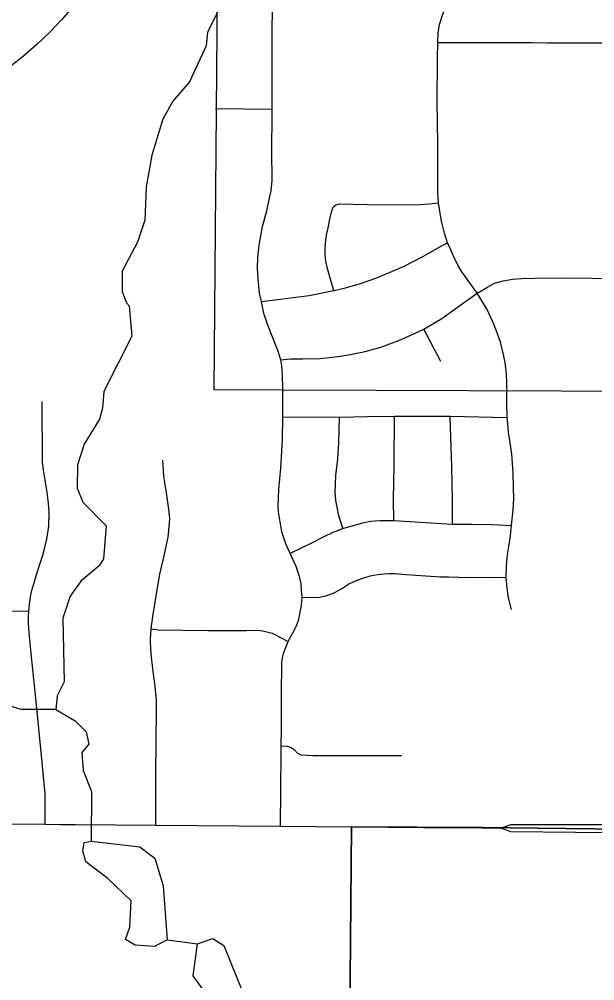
# Model space of a CAD drawing. Extents: x -1403959 to 81668, y -1400582 to 11018.
# Drawn here: x 6440.3 to 6503.8, y 8702 to 8808.1 of the extents above; entities that cross this region are included whole.
import ezdxf

# ---------------------------------------------------------------- set-up
doc = ezdxf.new("R2010")
doc.units = 0
for name, color, linetype in [('tdCiRRCL', 7, 'Continuous'), ('tdCiSectNmbr', 7, 'Continuous'), ('tdCiSectTwpRng', 7, 'Continuous'), ('tdCoSurfAsphalt', 7, 'Continuous'), ('tdCoSurfBitum', 7, 'Continuous')]:
    doc.layers.add(name, color=color, linetype=linetype)

msp = doc.modelspace()

# ---------------------------------------------------------------- linework, layer by layer
at = {"layer": 'tdCiRRCL'}
for points in [[(6436.33, 8671.1), (6468.9, 8680.59), (6476.63, 8681.22), (6476.98, 8718.98), (6491.4, 8718.88), (6509.98, 8718.68), (6510.13, 8734.85), (6510.09, 8742.36), (6510.2, 8753.24), (6510.27, 8760.52), (6510.33, 8767), (6469.48, 8767.13), (6461.81, 8767.16), (6462.21, 8815.61)], [(6607.43, 8698.59), (6607.38, 8702.06), (6607.36, 8704.7), (6607.36, 8705.43), (6558.69, 8706.25), (6558.78, 8718.27), (6558.15, 8718.27), (6556.99, 8718.28), (6550.06, 8718.36), (6535.85, 8718.49), (6524.15, 8718.62), (6523.19, 8718.63), (6509.98, 8718.68), (6510.13, 8734.85), (6510.09, 8742.36), (6510.2, 8753.24), (6510.27, 8760.52), (6510.33, 8767), (6469.48, 8767.13), (6461.81, 8767.16), (6462.21, 8815.61)], [(6646.91, 8682.03), (6607.31, 8679.97), (6607.4, 8687.83), (6607.38, 8691.7), (6607.41, 8694.73), (6607.44, 8697.58), (6607.43, 8698.59), (6607.38, 8702.06), (6607.36, 8704.7), (6607.36, 8705.43), (6558.69, 8706.25), (6558.78, 8718.27), (6558.15, 8718.27), (6556.99, 8718.28), (6550.06, 8718.36), (6535.85, 8718.49), (6524.15, 8718.62), (6523.19, 8718.63), (6509.98, 8718.68), (6491.4, 8718.88), (6476.98, 8718.98), (6476.63, 8681.22), (6468.9, 8680.59), (6436.33, 8671.1)]]:
    msp.add_lwpolyline(points, dxfattribs=at)
at = {"layer": 'tdCiSectNmbr'}
for points in [[(6419.99, 8719.42), (6427.04, 8719.37), (6434.9, 8719.29), (6443.17, 8719.25), (6444.86, 8719.24)], [(6444.86, 8719.24), (6446.47, 8719.22)], [(6446.47, 8719.22), (6455.37, 8719.15), (6469.12, 8719.04), (6476.98, 8718.97)], [(6476.98, 8718.97), (6484.95, 8718.89), (6491.4, 8718.84)], [(6491.4, 8718.84), (6493.52, 8718.82)], [(6509.99, 8719.14), (6506.29, 8719.18), (6494.51, 8719.2), (6493.52, 8718.82)], [(6493.52, 8718.82), (6493.52, 8718.82)], [(6493.52, 8718.82), (6494.52, 8718.46), (6501.7, 8718.39), (6509.98, 8718.33)]]:
    msp.add_lwpolyline(points, dxfattribs=at)
at = {"layer": 'tdCiSectTwpRng'}
for points in [[(6486.58, 8787.8), (6486.49, 8788.98), (6486.48, 8790.82), (6486.48, 8794.17), (6486.45, 8796.9), (6486.44, 8798.83), (6486.47, 8803.72), (6486.51, 8805.48), (6486.54, 8806.54), (6486.67, 8807.5), (6487.04, 8808.63), (6487.49, 8809.67), (6487.78, 8810.27), (6488.14, 8811.1), (6488.4, 8811.94), (6488.57, 8812.78), (6488.65, 8813.85), (6488.65, 8815.5)], [(6468.2, 8790.89), (6468.19, 8792.96), (6468.2, 8798.14), (6468.2, 8805.88), (6468.2, 8807.6), (6468.28, 8809.3), (6468.33, 8809.99)], [(6486.51, 8805.48), (6492.15, 8805.49), (6496.92, 8805.49), (6498.6, 8805.46), (6503.21, 8805.46), (6504.43, 8805.45), (6510.54, 8805.46)], [(6461.96, 8798.22), (6468.18, 8798.14)], [(6469.39, 8767.13), (6469.39, 8767.24), (6469.36, 8768.8), (6469.28, 8769.84), (6469.18, 8770.49), (6468.85, 8771.51), (6468.2, 8773.11), (6467.74, 8774.33), (6467.31, 8775.61), (6467.03, 8776.93), (6466.82, 8777.86), (6466.66, 8779.41), (6466.6, 8780.57), (6466.63, 8781.77), (6466.78, 8783.14), (6467.16, 8785.2), (6467.63, 8786.94), (6467.9, 8788.16), (6468.09, 8789.14), (6468.2, 8790.27), (6468.2, 8790.89)], [(6475.02, 8778.15), (6474.65, 8779.4), (6474.37, 8780.4), (6474.15, 8781.38), (6474.07, 8782.11), (6474.07, 8782.64), (6474.09, 8783.33), (6474.21, 8784.23), (6474.42, 8785.18), (6474.59, 8786.03), (6474.76, 8786.83), (6474.95, 8787.34), (6475.26, 8787.6), (6475.66, 8787.7), (6478.67, 8787.62), (6483.98, 8787.58), (6485.54, 8787.69), (6486.58, 8787.8)], [(6494.1, 8767.05), (6494.1, 8767.9), (6494.07, 8768.97), (6493.92, 8770.14), (6493.74, 8771.07), (6493.42, 8772.43), (6492.94, 8773.77), (6492.54, 8774.77), (6491.95, 8776.03), (6490.84, 8777.85), (6489.72, 8779.37), (6489.07, 8780.29), (6488.7, 8780.95), (6488.27, 8781.84), (6487.93, 8782.63), (6487.58, 8783.39), (6487.24, 8784.46), (6486.93, 8785.64), (6486.75, 8786.62), (6486.58, 8787.8)], [(6467.03, 8776.93), (6472.31, 8777.59), (6475.02, 8778.15), (6476.32, 8778.42), (6477.96, 8778.9), (6479.67, 8779.5), (6481.23, 8780.15), (6482.77, 8780.82), (6484.9, 8781.92), (6486.89, 8783.08), (6487.57, 8783.38)], [(6469.18, 8770.49), (6470.24, 8770.58), (6471.61, 8770.58), (6473.54, 8770.63), (6475.41, 8770.84), (6476.64, 8771.04), (6478.47, 8771.39), (6480.19, 8771.9), (6482.2, 8772.63), (6483.91, 8773.38), (6484.94, 8773.87), (6486.94, 8775.05), (6488.67, 8776.3), (6490.84, 8777.85), (6491.98, 8778.52), (6492.76, 8778.93), (6493.7, 8779.21), (6494.75, 8779.4), (6495.73, 8779.46), (6497.19, 8779.51), (6500.81, 8779.52), (6506.15, 8779.46), (6510.41, 8779.41)], [(6486.84, 8770.31), (6484.94, 8773.87)], [(6469.12, 8719.04), (6469.22, 8727.1), (6469.23, 8730.58), (6469.25, 8733.66), (6469.27, 8736.9), (6469.31, 8737.4), (6469.46, 8738.1), (6469.75, 8738.87), (6469.98, 8739.41), (6470.45, 8740.29), (6470.89, 8741.15), (6471.12, 8741.72), (6471.28, 8742.43), (6471.45, 8743.41), (6471.51, 8744.29), (6471.46, 8745.04), (6471.42, 8745.76), (6471.24, 8746.59), (6470.86, 8747.69), (6470.19, 8749.13), (6469.74, 8750.2), (6469.3, 8751.51), (6469.12, 8752.38), (6468.91, 8753.72), (6468.87, 8754.35), (6468.96, 8756.19), (6469.17, 8758.54), (6469.35, 8761.68), (6469.38, 8764.19), (6469.39, 8767.13)], [(6494.15, 8748.58), (6494.19, 8749), (6494.47, 8750.77), (6494.63, 8752.2), (6494.81, 8753.99), (6494.89, 8755.17), (6494.85, 8756.44), (6494.81, 8758.03), (6494.67, 8760.08), (6494.44, 8761.6), (6494.31, 8762.51), (6494.23, 8763.42), (6494.13, 8764.12), (6494.1, 8765.76), (6494.1, 8767.05)], [(6443.61, 8753.77), (6443.54, 8754.63), (6443.39, 8755.9), (6443.18, 8757.23), (6442.97, 8758.31), (6442.89, 8759.24), (6442.85, 8765.9)], [(6469.38, 8764.19), (6475.66, 8764.16), (6478.73, 8764.22)], [(6476.01, 8751.9), (6475.59, 8753.29), (6475.38, 8754.22), (6475.25, 8754.98), (6475.17, 8755.89), (6475.19, 8756.72), (6475.23, 8757.76), (6475.36, 8758.6), (6475.46, 8759.55), (6475.59, 8761.36), (6475.66, 8764.14)], [(6475.66, 8764.14), (6475.66, 8764.16)], [(6478.73, 8764.22), (6481.71, 8764.27), (6487.86, 8764.26), (6494.13, 8764.12)], [(6481.64, 8752.76), (6481.6, 8755.04), (6481.67, 8758.89), (6481.71, 8764.19)], [(6481.71, 8764.19), (6481.71, 8764.27)], [(6487.87, 8764.11), (6487.86, 8764.26)], [(6488.11, 8752.37), (6488.1, 8755), (6488.04, 8758.71), (6487.87, 8764.11)], [(6456.86, 8752.09), (6456.91, 8752.93), (6456.82, 8754.01), (6456.53, 8756.09), (6456.26, 8757.62), (6456.17, 8759.41)], [(6443.17, 8719.25), (6443.17, 8722.68), (6443.1, 8723.35), (6442.96, 8724.93), (6442.75, 8726.82), (6442.27, 8731.69), (6441.59, 8738.47), (6441.39, 8740.37), (6441.32, 8741.39), (6441.34, 8742.16), (6441.35, 8742.76), (6441.44, 8743.52), (6441.59, 8744.55), (6441.78, 8745.32), (6441.95, 8745.9), (6442.13, 8746.55), (6442.58, 8747.96), (6442.91, 8748.93), (6443.11, 8749.64), (6443.37, 8750.7), (6443.56, 8752.15), (6443.62, 8753.7)], [(6443.62, 8753.7), (6443.61, 8753.77)], [(6478.9, 8752.65), (6479.05, 8752.68), (6480.09, 8752.76), (6480.99, 8752.76), (6481.64, 8752.76), (6483.99, 8752.61), (6488.11, 8752.37), (6490.24, 8752.35), (6492.4, 8752.32), (6493.28, 8752.3), (6494.63, 8752.2)], [(6454.79, 8739.41), (6454.78, 8739.68), (6454.86, 8740.8), (6455.05, 8742.17), (6455.61, 8745.54), (6455.83, 8746.83), (6456.29, 8748.86), (6456.75, 8750.91), (6456.86, 8752.09)], [(6470.24, 8749.15), (6472.68, 8750.35), (6473.95, 8750.98), (6474.95, 8751.46), (6476.02, 8751.88), (6476.89, 8752.14), (6478.22, 8752.5), (6478.9, 8752.65)], [(6494.62, 8742.96), (6494.31, 8744.22), (6494.13, 8745.3), (6494.02, 8746.49), (6494.07, 8747.8), (6494.15, 8748.58)], [(6471.54, 8744.29), (6472.21, 8744.28), (6473.4, 8744.32), (6474.13, 8744.44), (6475.06, 8744.79), (6475.9, 8745.26), (6476.68, 8745.76), (6477.05, 8745.94), (6477.6, 8746.17), (6478.35, 8746.44), (6479.03, 8746.64), (6479.84, 8746.8), (6480.59, 8746.88), (6481.17, 8746.9), (6481.78, 8746.9), (6482.99, 8746.8), (6486.8, 8746.55), (6487.72, 8746.53), (6489.9, 8746.48), (6492.34, 8746.51), (6493.98, 8746.49)], [(6471.51, 8744.29), (6471.54, 8744.29)], [(6437.76, 8742.79), (6441.35, 8742.76)], [(6454.87, 8740.8), (6455.64, 8740.71), (6461.11, 8740.64), (6465.39, 8740.64), (6466.66, 8740.66), (6467.34, 8740.56), (6468.21, 8740.32), (6469.98, 8739.41)], [(6455.37, 8719.15), (6455.39, 8724.83), (6455.47, 8731.88), (6455.44, 8732.9), (6455.32, 8734.48), (6455.08, 8736.1), (6454.96, 8737.06), (6454.86, 8738.06), (6454.79, 8739.41)], [(6469.22, 8727.9), (6469.89, 8727.88), (6470.33, 8727.72), (6470.64, 8727.49), (6470.97, 8727.12), (6471.38, 8726.9), (6472.71, 8726.84), (6482.47, 8726.85)]]:
    msp.add_lwpolyline(points, dxfattribs=at)
at = {"layer": 'tdCoSurfAsphalt'}
msp.add_circle((6415.13, 8835.12), 40.33, dxfattribs=at)
at = {"layer": 'tdCoSurfBitum'}
for points in [[(6462.63, 8809.7), (6461.09, 8806.65), (6460.93, 8805.12), (6459.09, 8801.16), (6457.25, 8799.03), (6456.17, 8797.05), (6454.94, 8793.08), (6454.31, 8789.58), (6454.15, 8785.91), (6453.37, 8783.47), (6451.68, 8780.27), (6451.67, 8777.98), (6452.13, 8776.76), (6452.43, 8776.45), (6452.73, 8773.09), (6449.65, 8767), (6449.49, 8765.17), (6449.18, 8763.95), (6447.49, 8761.2), (6446.72, 8758.92), (6446.71, 8756.32), (6447.32, 8754.79), (6449.9, 8752.19), (6449.59, 8748.52), (6449.12, 8747.76), (6447.13, 8746.09), (6445.91, 8744.42), (6445.13, 8741.98), (6445.26, 8734.95), (6444.49, 8733.43), (6444.34, 8731.9), (6446.47, 8730.67), (6447.69, 8729.45), (6447.99, 8728.07), (6447.22, 8727.16), (6447.37, 8725.17), (6448.27, 8722.88), (6448.25, 8717.38), (6453.6, 8716.75), (6455.27, 8715.52), (6456.18, 8712.47), (6456.62, 8706.51), (6459.97, 8706.04)], [(6444.34, 8731.9), (6440.52, 8731.92), (6435.48, 8733.46)], [(6452.66, 8710.8), (6450.07, 8713.25), (6447.64, 8715.1), (6447.33, 8716.32), (6447.49, 8717.23), (6448.25, 8717.38)], [(6456.62, 8706.51), (6455.24, 8705.75), (6453.1, 8705.91), (6452.03, 8706.53), (6452.5, 8707.9), (6452.66, 8710.8)], [(6461.48, 8699.78), (6459.5, 8702.53), (6459.97, 8706.04), (6461.66, 8706.65), (6462.87, 8705.88), (6464.99, 8700.68)]]:
    msp.add_lwpolyline(points, dxfattribs=at)

doc.saveas('drawing.dxf')
